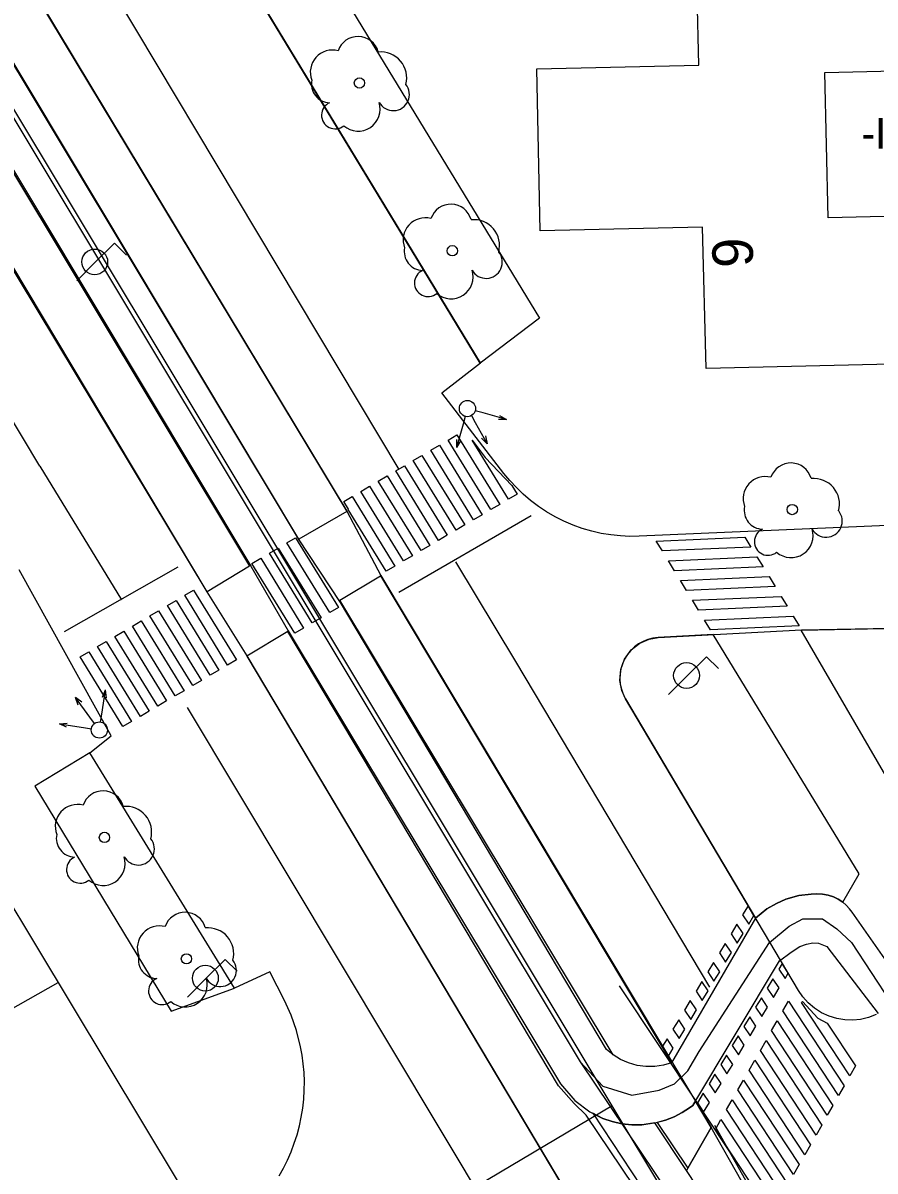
# Model space of a CAD drawing. Extents: x 282771 to 285132, y 4823109 to 4825496.
# Drawn here: x 284174.4 to 284216.4, y 4823559.3 to 4823616 of the extents above; entities that cross this region are included whole.
import ezdxf

# ---------------------------------------------------------------- set-up
doc = ezdxf.new("R2010")
doc.units = 0
for name, color, linetype in [('ACERA-BORDILLO', 7, 'Continuous'), ('ACERA-INTERIOR', 7, 'Continuous'), ('ARBOL', 7, 'Continuous'), ('BORDILLO', 7, 'Continuous'), ('CALLE-EJE', 7, 'Continuous'), ('CARRIL-BICI-AREA', 7, 'Continuous'), ('CARRIL-BICI-EJE', 7, 'Continuous'), ('EDIFICIO', 7, 'Continuous'), ('FAROLA', 7, 'Continuous'), ('INTERIOR-EDIFICIO', 7, 'Continuous'), ('MEDIANERA', 7, 'Continuous'), ('NUM-PORTAL', 7, 'Continuous'), ('PASO-PEATONES', 7, 'Continuous'), ('SEMAFORO', 7, 'Continuous'), ('SENAL-VIARIA', 7, 'Continuous'), ('TXT-ALTURA-EDIFICIO', 7, 'Continuous'), ('ZONA-VERDE', 7, 'Continuous')]:
    doc.layers.add(name, color=color, linetype=linetype)

msp = doc.modelspace()

# ---------------------------------------------------------------- linework, layer by layer
at = {"layer": 'ACERA-BORDILLO'}
for points in [[(284225.846, 4823591.521), (284204.782, 4823590.609), (284204.318, 4823590.602), (284203.85, 4823590.623), (284203.378, 4823590.672), (284202.905, 4823590.749), (284202.435, 4823590.856), (284201.97, 4823590.991), (284201.511, 4823591.155), (284201.063, 4823591.347), (284200.628, 4823591.566), (284200.207, 4823591.81), (284199.803, 4823592.079), (284199.419, 4823592.37), (284199.055, 4823592.681), (284198.714, 4823593.011), (284198.396, 4823593.356), (284198.102, 4823593.714), (284195.028, 4823597.699), (284196.938, 4823599.169), (284175.138, 4823635.118)], [(284187.005, 4823559.013), (284187.22, 4823559.399), (284187.416, 4823559.797), (284187.593, 4823560.205), (284187.75, 4823560.623), (284187.886, 4823561.049), (284188.001, 4823561.481), (284188.094, 4823561.918), (284188.165, 4823562.358), (284188.214, 4823562.799), (284188.241, 4823563.24), (284188.247, 4823563.679), (284188.232, 4823564.114), (284188.195, 4823564.545), (284188.139, 4823564.969), (284188.064, 4823565.386), (284187.859, 4823566.192), (284187.589, 4823566.955), (284187.263, 4823567.669), (284186.538, 4823569.089), (284184.798, 4823568.289), (284177.661, 4823579.916), (284178.712, 4823580.757), (284174.166, 4823588.943)]]:
    msp.add_lwpolyline(points, dxfattribs=at)
at = {"layer": 'ACERA-INTERIOR'}
msp.add_lwpolyline([(284177.661, 4823579.916), (284174.94, 4823578.27), (284181.668, 4823567.149), (284184.798, 4823568.289)], dxfattribs=at)
at = {"layer": 'ARBOL'}
for centre in [(284190.967, 4823612.996), (284195.553, 4823604.711), (284212.337, 4823591.929), (284178.377, 4823575.733), (284182.427, 4823569.735)]:
    msp.add_circle(centre, 0.255, dxfattribs=at)
for centre, radius, start, end in [((284190.897, 4823614.256), 1.038, 15.6423, 161.3843), ((284189.637, 4823613.526), 1.097, 75.4318, 200.5561), ((284192.027, 4823613.256), 1.272, 345.0327, 95.7993), ((284189.527, 4823612.956), 0.935, 168.599, 268.1324), ((284192.637, 4823612.426), 0.797, 208.9625, 38.991), ((284189.767, 4823611.406), 0.672, 113.7367, 309.4725), ((284190.907, 4823611.706), 1.086, 228.9545, 17.928), ((284195.483, 4823605.971), 1.038, 15.6423, 161.3843), ((284194.223, 4823605.241), 1.097, 75.4318, 200.5561), ((284196.613, 4823604.971), 1.272, 345.0327, 95.7993), ((284194.113, 4823604.671), 0.935, 168.599, 268.1324), ((284197.223, 4823604.141), 0.797, 208.9625, 38.991), ((284194.353, 4823603.121), 0.672, 113.7367, 309.4725), ((284195.493, 4823603.421), 1.086, 228.9545, 17.928), ((284212.267, 4823593.189), 1.038, 15.6423, 161.3843), ((284211.007, 4823592.459), 1.097, 75.4318, 200.5561), ((284213.397, 4823592.189), 1.272, 345.0327, 95.7993), ((284210.897, 4823591.889), 0.935, 168.599, 268.1324), ((284214.007, 4823591.359), 0.797, 208.9625, 38.991), ((284211.137, 4823590.339), 0.672, 113.7367, 309.4725), ((284212.277, 4823590.639), 1.086, 228.9545, 17.928), ((284178.307, 4823576.993), 1.038, 15.6423, 161.3843), ((284177.047, 4823576.263), 1.097, 75.4318, 200.5561), ((284179.437, 4823575.993), 1.272, 345.0327, 95.7993), ((284176.937, 4823575.693), 0.935, 168.599, 268.1324), ((284180.047, 4823575.164), 0.797, 208.9625, 38.991), ((284178.317, 4823574.444), 1.086, 228.9545, 17.928), ((284177.177, 4823574.144), 0.672, 113.7367, 309.4725), ((284182.357, 4823570.995), 1.038, 15.6423, 161.3843), ((284181.097, 4823570.265), 1.097, 75.4318, 200.5561), ((284183.487, 4823569.995), 1.272, 345.0327, 95.7993), ((284180.987, 4823569.695), 0.935, 168.599, 268.1324), ((284184.097, 4823569.165), 0.797, 208.9625, 38.991), ((284181.227, 4823568.145), 0.672, 113.7367, 309.4725), ((284182.367, 4823568.445), 1.086, 228.9545, 17.928)]:
    msp.add_arc(centre, radius, start, end, dxfattribs=at)
at = {"layer": 'BORDILLO'}
for points in [[(284021.233, 4823874.034), (284068.079, 4823795.557), (284085.088, 4823767.007), (284087.047, 4823763.768), (284140.858, 4823673.998), (284142.818, 4823670.768), (284154.108, 4823652.018), (284190.348, 4823591.839), (284192.018, 4823588.669), (284208.336, 4823561.406), (284207.113, 4823559.273)], [(284205.833, 4823557.039), (284204.107, 4823554.029), (284203.417, 4823554.679), (284202.517, 4823555.979), (284185.418, 4823584.699), (284183.452, 4823587.856), (284135.945, 4823666.802), (284134.072, 4823670.192), (284080.109, 4823759.587)], [(284212.787, 4823585.989), (284222.495, 4823586.162)], [(284216.478, 4823566.984), (284216.099, 4823566.838), (284215.71, 4823566.746), (284215.323, 4823566.707), (284214.934, 4823566.718), (284214.54, 4823566.782), (284214.15, 4823566.901), (284213.777, 4823567.073), (284213.431, 4823567.294), (284213.121, 4823567.558), (284212.854, 4823567.855), (284212.635, 4823568.176), (284204.102, 4823582.583), (284203.918, 4823582.995), (284203.827, 4823583.486), (284203.868, 4823584.02), (284204.059, 4823584.544), (284204.388, 4823584.994), (284204.809, 4823585.326), (284205.268, 4823585.523), (284205.713, 4823585.599), (284212.787, 4823585.989)], [(284204.041, 4823553.825), (284206.007, 4823553.194), (284206.527, 4823553.168), (284207.046, 4823553.209), (284207.564, 4823553.322), (284208.067, 4823553.504), (284208.541, 4823553.754), (284208.973, 4823554.062), (284209.353, 4823554.418), (284209.675, 4823554.81), (284209.943, 4823555.24), (284210.16, 4823555.714), (284210.314, 4823556.222), (284210.398, 4823556.75), (284210.411, 4823557.285), (284210.352, 4823557.812), (284210.225, 4823558.318), (284210.039, 4823558.79), (284208.51, 4823561.504)], [(284204.102, 4823554.015), (284206.043, 4823553.393), (284206.524, 4823553.368), (284207.017, 4823553.408), (284207.509, 4823553.514), (284207.986, 4823553.688), (284208.436, 4823553.924), (284208.846, 4823554.217), (284209.206, 4823554.555), (284209.512, 4823554.927), (284209.767, 4823555.335), (284209.972, 4823555.785), (284210.118, 4823556.267), (284210.199, 4823556.769), (284210.211, 4823557.277), (284210.154, 4823557.777), (284210.034, 4823558.256), (284209.858, 4823558.704), (284208.336, 4823561.406)]]:
    msp.add_lwpolyline(points, dxfattribs=at)
at = {"layer": 'CALLE-EJE'}
for points in [[(284203.447, 4823562.479), (284176.35, 4823607.614), (284151.528, 4823648.958)], [(284203.447, 4823562.479), (284081.599, 4823490.06)], [(284211.347, 4823549.319), (284203.447, 4823562.479)]]:
    msp.add_lwpolyline(points, dxfattribs=at)
at = {"layer": 'CARRIL-BICI-AREA'}
for p, q in [((284202.984, 4823561.854), (284202.486, 4823562.107)), ((284204.419, 4823561.539), (284203.929, 4823561.592))]:
    msp.add_line(p, q, dxfattribs=at)
for points in [[(284217.591, 4823568.749), (284215.288, 4823572.033), (284215.159, 4823572.212), (284215.002, 4823572.383), (284214.838, 4823572.526), (284214.604, 4823572.684), (284214.366, 4823572.801), (284214.107, 4823572.887), (284213.833, 4823572.937), (284213.553, 4823572.949), (284213.273, 4823572.922), (284212.653, 4823572.857), (284212.013, 4823572.676), (284211.55, 4823572.47), (284211.081, 4823572.207), (284210.524, 4823571.74), (284206.377, 4823564.591), (284205.976, 4823564.476), (284205.552, 4823564.413), (284205.114, 4823564.41), (284204.677, 4823564.469), (284204.252, 4823564.59), (284203.852, 4823564.767), (284203.487, 4823564.993), (284203.166, 4823565.258), (284190.036, 4823587.341), (284187.958, 4823590.473), (284140.499, 4823669.549)], [(284138.243, 4823668.199), (284185.609, 4823589.135), (284187.456, 4823585.934), (284200.898, 4823563.558), (284201.601, 4823562.736), (284202.341, 4823562.18), (284202.984, 4823561.854), (284203.448, 4823561.697), (284203.929, 4823561.592), (284204.418, 4823561.539), (284204.908, 4823561.54), (284205.621, 4823561.645), (284206.073, 4823561.77), (284206.5, 4823561.937), (284206.895, 4823562.139), (284207.256, 4823562.37), (284207.428, 4823562.492), (284211.706, 4823569.637), (284212.276, 4823570.072), (284212.703, 4823570.343), (284213.037, 4823570.456), (284213.357, 4823570.527), (284213.632, 4823570.506), (284214.04, 4823570.35), (284216.576, 4823567.034)], [(284202.486, 4823562.107), (284205.833, 4823557.039), (284208.028, 4823553.715), (284208.03, 4823553.711)], [(284203.929, 4823561.592), (284203.448, 4823561.697), (284202.984, 4823561.854)], [(284205.554, 4823561.635), (284204.908, 4823561.54), (284204.419, 4823561.539)], [(284209.741, 4823555.294), (284209.73, 4823555.311), (284207.113, 4823559.273), (284205.554, 4823561.635)]]:
    msp.add_lwpolyline(points, dxfattribs=at)
at = {"layer": 'CARRIL-BICI-EJE'}
for points in [[(284062.447, 4823796.977), (284201.869, 4823564.652), (284202.987, 4823563.44), (284204.408, 4823562.997), (284205.759, 4823563.254), (284206.528, 4823563.557), (284207.18, 4823564.209), (284207.74, 4823565.165), (284211.211, 4823570.549), (284212.189, 4823571.342), (284212.865, 4823571.715), (284213.82, 4823571.715), (284214.543, 4823571.225), (284215.265, 4823570.549), (284218.177, 4823566.097)], [(284201.869, 4823564.652), (284210.046, 4823552.46), (284201.675, 4823537.877), (284201.675, 4823536.85), (284201.452, 4823535.467), (284201.199, 4823534.099), (284200.857, 4823533.004), (284129.24, 4823405.479)]]:
    msp.add_lwpolyline(points, dxfattribs=at)
at = {"layer": 'EDIFICIO'}
for points in [[(284069.279, 4823585.729), (284115.298, 4823605.279), (284115.498, 4823605.399), (284118.658, 4823607.349), (284128.568, 4823617.849), (284134.808, 4823624.459), (284140.508, 4823627.759), (284150.498, 4823611.129), (284182.018, 4823558.699), (284121.938, 4823523.56), (284088.169, 4823503.81), (284084.349, 4823505.04), (284082.639, 4823509.72), (284070.949, 4823541.739), (284070.129, 4823543.989), (284056.839, 4823580.449), (284069.279, 4823585.729)], [(284199.897, 4823605.689), (284199.717, 4823613.689), (284207.717, 4823613.879), (284207.557, 4823620.879), (284218.887, 4823621.139), (284225.117, 4823621.289), (284225.277, 4823614.289), (284233.267, 4823614.479), (284233.447, 4823606.479), (284225.477, 4823606.289), (284225.637, 4823599.299), (284208.077, 4823598.889), (284207.907, 4823605.879), (284199.897, 4823605.689)]]:
    msp.add_lwpolyline(points, dxfattribs=at)
at = {"layer": 'FAROLA'}
for p, q in [((284178.878, 4823605.089), (284177.938, 4823604.159)), ((284179.468, 4823604.499), (284178.878, 4823605.089)), ((284177.938, 4823604.159), (284177.008, 4823603.219)), ((284208.097, 4823584.659), (284207.157, 4823583.729)), ((284208.687, 4823584.069), (284208.097, 4823584.659)), ((284207.157, 4823583.729), (284206.227, 4823582.789)), ((284184.34, 4823569.71), (284183.4, 4823568.78)), ((284184.93, 4823569.12), (284184.34, 4823569.71)), ((284183.4, 4823568.78), (284182.47, 4823567.84))]:
    msp.add_line(p, q, dxfattribs=at)
for centre in [(284177.898, 4823604.159), (284207.117, 4823583.729), (284183.36, 4823568.78)]:
    msp.add_circle(centre, 0.637, dxfattribs=at)
at = {"layer": 'INTERIOR-EDIFICIO'}
msp.add_lwpolyline([(284220.157, 4823613.659), (284220.317, 4823606.479), (284214.107, 4823606.339), (284213.947, 4823613.519), (284220.157, 4823613.659)], dxfattribs=at)
at = {"layer": 'MEDIANERA'}
msp.add_lwpolyline([(284168.558, 4823564.309), (284176.088, 4823568.569)], dxfattribs=at)
at = {"layer": 'PASO-PEATONES'}
for p, q in [((284210.156, 4823572.361), (284209.885, 4823571.915)), ((284210.445, 4823571.873), (284210.156, 4823572.361)), ((284209.598, 4823571.443), (284209.311, 4823570.972)), ((284209.904, 4823570.983), (284209.598, 4823571.443)), ((284209.885, 4823571.915), (284210.191, 4823571.455)), ((284210.191, 4823571.455), (284210.445, 4823571.873)), ((284209.311, 4823570.972), (284209.617, 4823570.512)), ((284209.617, 4823570.512), (284209.904, 4823570.983)), ((284209.024, 4823570.5), (284208.737, 4823570.028)), ((284209.33, 4823570.04), (284209.024, 4823570.5)), ((284208.737, 4823570.028), (284209.043, 4823569.569)), ((284209.043, 4823569.569), (284209.33, 4823570.04)), ((284208.45, 4823569.557), (284208.163, 4823569.085)), ((284208.756, 4823569.097), (284208.45, 4823569.557)), ((284208.469, 4823568.625), (284208.756, 4823569.097)), ((284211.844, 4823569.511), (284211.671, 4823569.227)), ((284211.671, 4823569.227), (284211.977, 4823568.767)), ((284212.133, 4823569.024), (284211.844, 4823569.511)), ((284207.877, 4823568.614), (284207.59, 4823568.142)), ((284208.182, 4823568.154), (284207.877, 4823568.614)), ((284208.163, 4823569.085), (284208.469, 4823568.625)), ((284211.384, 4823568.755), (284211.098, 4823568.283)), ((284211.69, 4823568.295), (284211.384, 4823568.755)), ((284211.977, 4823568.767), (284212.133, 4823569.024)), ((284209.623, 4823559.661), (284203.814, 4823568.403)), ((284207.59, 4823568.142), (284207.895, 4823567.682)), ((284207.895, 4823567.682), (284208.182, 4823568.154)), ((284211.098, 4823568.283), (284211.403, 4823567.824)), ((284211.403, 4823567.824), (284211.69, 4823568.295)), ((284207.303, 4823567.67), (284207.016, 4823567.199)), ((284207.608, 4823567.211), (284207.303, 4823567.67)), ((284210.811, 4823567.812), (284210.524, 4823567.34)), ((284211.116, 4823567.352), (284210.811, 4823567.812)), ((284207.016, 4823567.199), (284207.321, 4823566.739)), ((284207.321, 4823566.739), (284207.608, 4823567.211)), ((284210.237, 4823566.869), (284209.95, 4823566.397)), ((284210.542, 4823566.409), (284210.237, 4823566.869)), ((284210.524, 4823567.34), (284210.829, 4823566.88)), ((284210.829, 4823566.88), (284211.116, 4823567.352)), ((284206.729, 4823566.727), (284206.442, 4823566.256)), ((284207.034, 4823566.267), (284206.729, 4823566.727)), ((284206.747, 4823565.796), (284207.034, 4823566.267)), ((284209.95, 4823566.397), (284210.255, 4823565.937)), ((284210.255, 4823565.937), (284210.542, 4823566.409)), ((284206.155, 4823565.784), (284205.932, 4823565.418)), ((284206.46, 4823565.324), (284206.155, 4823565.784)), ((284206.442, 4823566.256), (284206.747, 4823565.796)), ((284209.663, 4823565.925), (284209.376, 4823565.454)), ((284209.968, 4823565.466), (284209.663, 4823565.925)), ((284205.932, 4823565.418), (284206.223, 4823564.934)), ((284206.223, 4823564.934), (284206.46, 4823565.324)), ((284209.376, 4823565.454), (284209.681, 4823564.994)), ((284209.681, 4823564.994), (284209.968, 4823565.466)), ((284209.089, 4823564.982), (284208.802, 4823564.511)), ((284209.394, 4823564.522), (284209.089, 4823564.982)), ((284208.515, 4823564.039), (284208.228, 4823563.567)), ((284208.821, 4823563.579), (284208.515, 4823564.039)), ((284208.802, 4823564.511), (284209.107, 4823564.051)), ((284209.107, 4823564.051), (284209.394, 4823564.522)), ((284208.228, 4823563.567), (284208.534, 4823563.108)), ((284208.534, 4823563.108), (284208.821, 4823563.579)), ((284207.941, 4823563.096), (284207.654, 4823562.624)), ((284208.247, 4823562.636), (284207.941, 4823563.096)), ((284207.654, 4823562.624), (284207.96, 4823562.164)), ((284207.96, 4823562.164), (284208.247, 4823562.636))]:
    msp.add_line(p, q, dxfattribs=at)
for points in [[(284197.46, 4823591.926), (284195.348, 4823595.361), (284195.779, 4823595.614), (284197.89, 4823592.18)], [(284198.321, 4823592.434), (284196.527, 4823595.351), (284197.179, 4823594.506), (284198.486, 4823593.119), (284198.623, 4823592.897), (284198.752, 4823592.687)], [(284196.597, 4823591.419), (284194.486, 4823594.854), (284194.917, 4823595.107), (284197.028, 4823591.672)], [(284194.873, 4823590.404), (284192.761, 4823593.84), (284193.192, 4823594.093), (284195.304, 4823590.657)], [(284195.735, 4823590.911), (284193.623, 4823594.347), (284194.054, 4823594.6), (284196.166, 4823591.165)], [(284194.012, 4823589.896), (284191.899, 4823593.333), (284192.33, 4823593.586), (284194.442, 4823590.15)], [(284193.15, 4823589.389), (284191.037, 4823592.826), (284191.468, 4823593.079), (284193.581, 4823589.642)], [(284190.428, 4823591.945), (284190.196, 4823592.331), (284190.606, 4823592.572), (284192.719, 4823589.135), (284192.288, 4823588.881), (284190.411, 4823591.934)], [(284189.5, 4823586.836), (284187.384, 4823590.279), (284187.815, 4823590.532), (284189.931, 4823587.09)], [(284205.921, 4823589.88), (284205.624, 4823590.367), (284210.001, 4823590.564), (284210.298, 4823590.076)], [(284187.777, 4823585.821), (284185.66, 4823589.265), (284186.091, 4823589.519), (284188.208, 4823586.075)], [(284188.639, 4823586.329), (284186.522, 4823589.772), (284186.953, 4823590.025), (284189.07, 4823586.582)], [(284206.514, 4823588.906), (284206.218, 4823589.393), (284210.594, 4823589.589), (284210.891, 4823589.102)], [(284207.108, 4823587.931), (284206.811, 4823588.419), (284211.188, 4823588.615), (284211.485, 4823588.127)], [(284184.461, 4823584.247), (284182.345, 4823587.69), (284182.776, 4823587.943), (284184.892, 4823584.501)], [(284183.599, 4823583.74), (284181.483, 4823587.183), (284181.914, 4823587.437), (284184.03, 4823583.994)], [(284207.702, 4823586.957), (284207.405, 4823587.444), (284211.781, 4823587.64), (284212.078, 4823587.153)], [(284182.737, 4823583.232), (284180.621, 4823586.676), (284181.052, 4823586.93), (284183.168, 4823583.486)], [(284181.876, 4823582.725), (284179.758, 4823586.169), (284180.19, 4823586.423), (284182.307, 4823582.979)], [(284208.295, 4823585.983), (284207.998, 4823586.47), (284212.375, 4823586.666), (284212.672, 4823586.179)], [(284181.014, 4823582.217), (284178.896, 4823585.662), (284179.327, 4823585.916), (284181.445, 4823582.471)], [(284180.152, 4823581.71), (284178.034, 4823585.155), (284178.465, 4823585.409), (284180.583, 4823581.964)], [(284179.29, 4823581.203), (284177.172, 4823584.648), (284177.603, 4823584.902), (284179.721, 4823581.456)], [(284214.621, 4823562.981), (284211.872, 4823567.162), (284212.15, 4823567.65), (284214.898, 4823563.469)], [(284215.176, 4823563.957), (284212.791, 4823567.585), (284212.844, 4823567.62), (284213.593, 4823566.809), (284214.066, 4823566.556), (284215.454, 4823564.444)], [(284214.065, 4823562.006), (284211.316, 4823566.187), (284211.594, 4823566.675), (284214.343, 4823562.494)], [(284213.509, 4823561.031), (284210.761, 4823565.212), (284211.039, 4823565.7), (284213.787, 4823561.519)], [(284212.953, 4823560.056), (284210.205, 4823564.237), (284210.483, 4823564.724), (284213.231, 4823560.544)], [(284212.398, 4823559.081), (284209.65, 4823563.262), (284209.927, 4823563.749), (284212.676, 4823559.569)], [(284211.842, 4823558.106), (284209.094, 4823562.286), (284209.372, 4823562.774), (284212.12, 4823558.593)], [(284211.287, 4823557.131), (284208.538, 4823561.311), (284208.816, 4823561.799), (284211.564, 4823557.618)]]:
    msp.add_lwpolyline(points, close=True, dxfattribs=at)
at = {"layer": 'SEMAFORO'}
for p, q in [((284196.192, 4823596.529), (284196.084, 4823596.144)), ((284196.494, 4823596.569), (284196.688, 4823596.224)), ((284197.07, 4823596.699), (284196.685, 4823596.806)), ((284198.225, 4823596.375), (284197.07, 4823596.699)), ((284198.225, 4823596.375), (284197.832, 4823596.381)), ((284197.886, 4823596.574), (284198.225, 4823596.375)), ((284196.084, 4823596.144), (284195.76, 4823594.988)), ((284196.688, 4823596.224), (284197.277, 4823595.176)), ((284195.766, 4823595.381), (284195.76, 4823594.988)), ((284195.959, 4823595.327), (284195.76, 4823594.988)), ((284196.991, 4823595.454), (284197.277, 4823595.176)), ((284197.188, 4823595.565), (284197.277, 4823595.176)), ((284178.25, 4823581.828), (284178.433, 4823583.014)), ((284178.276, 4823582.654), (284178.433, 4823583.014)), ((284178.474, 4823582.623), (284178.433, 4823583.014)), ((284177.66, 4823581.676), (284176.949, 4823582.646)), ((284177.084, 4823582.271), (284176.949, 4823582.646)), ((284177.266, 4823582.405), (284176.949, 4823582.646)), ((284177.894, 4823581.357), (284177.66, 4823581.676)), ((284178.189, 4823581.433), (284178.25, 4823581.828)), ((284176.152, 4823581.342), (284176.542, 4823581.383)), ((284176.152, 4823581.342), (284177.338, 4823581.159)), ((284176.512, 4823581.185), (284176.152, 4823581.342)), ((284177.338, 4823581.159), (284177.733, 4823581.098))]:
    msp.add_line(p, q, dxfattribs=at)
for centre in [(284196.299, 4823596.914), (284178.128, 4823581.037)]:
    msp.add_circle(centre, 0.4, dxfattribs=at)
at = {"layer": 'SENAL-VIARIA'}
for points in [[(284175.19, 4823594.078), (284133.126, 4823664.46)], [(284150.934, 4823664.128), (284192.907, 4823593.912)], [(284175.19, 4823594.078), (284179.212, 4823587.461)], [(284192.916, 4823587.849), (284199.441, 4823591.634)], [(284176.411, 4823585.911), (284182.012, 4823589.1)], [(284195.717, 4823589.339), (284198.666, 4823584.421)], [(284198.666, 4823584.421), (284208.255, 4823568.334)], [(284197.494, 4823557.095), (284182.486, 4823582.155)]]:
    msp.add_lwpolyline(points, dxfattribs=at)
at = {"layer": 'ZONA-VERDE'}
for p, q in [((284187.981, 4823590.465), (284140.548, 4823669.527)), ((284138.09, 4823668.097), (284185.547, 4823589.129)), ((284154.103, 4823652.006), (284190.343, 4823591.826)), ((284183.452, 4823587.856), (284154.103, 4823636.956)), ((284178.243, 4823636.896), (284199.853, 4823601.376)), ((284196.933, 4823599.156), (284175.133, 4823635.106)), ((284199.853, 4823601.376), (284196.933, 4823599.156)), ((284190.343, 4823591.826), (284187.981, 4823590.465)), ((284185.547, 4823589.129), (284183.452, 4823587.856)), ((284189.998, 4823587.444), (284192.013, 4823588.656)), ((284192.013, 4823588.656), (284206.377, 4823564.591)), ((284203.487, 4823564.993), (284189.998, 4823587.444)), ((284212.783, 4823585.976), (284222.49, 4823586.148)), ((284187.427, 4823585.897), (284185.412, 4823584.686)), ((284200.796, 4823563.468), (284187.427, 4823585.897)), ((284208.437, 4823585.749), (284205.713, 4823585.599)), ((284217.665, 4823577.557), (284212.783, 4823585.976)), ((284185.412, 4823584.686), (284202.512, 4823555.965)), ((284204.102, 4823582.583), (284210.524, 4823571.74)), ((284177.661, 4823579.916), (284174.94, 4823578.27)), ((284184.798, 4823568.289), (284177.661, 4823579.916)), ((284174.94, 4823578.27), (284181.668, 4823567.149)), ((284211.55, 4823572.47), (284212.013, 4823572.676)), ((284212.013, 4823572.676), (284212.653, 4823572.857)), ((284212.653, 4823572.857), (284213.273, 4823572.922)), ((284213.273, 4823572.922), (284213.553, 4823572.949)), ((284213.553, 4823572.949), (284213.833, 4823572.937)), ((284213.833, 4823572.937), (284214.107, 4823572.887)), ((284214.107, 4823572.887), (284214.366, 4823572.801)), ((284214.366, 4823572.801), (284214.604, 4823572.684)), ((284214.604, 4823572.684), (284214.838, 4823572.526)), ((284210.524, 4823571.74), (284211.081, 4823572.207)), ((284211.081, 4823572.207), (284211.55, 4823572.47)), ((284181.668, 4823567.149), (284184.798, 4823568.289)), ((284203.852, 4823564.767), (284203.487, 4823564.993)), ((284204.252, 4823564.59), (284203.852, 4823564.767)), ((284204.677, 4823564.469), (284204.252, 4823564.59)), ((284206.377, 4823564.591), (284205.976, 4823564.476)), ((284205.114, 4823564.41), (284204.677, 4823564.469)), ((284205.552, 4823564.413), (284205.114, 4823564.41)), ((284205.976, 4823564.476), (284205.552, 4823564.413)), ((284201.569, 4823562.597), (284200.796, 4823563.468)), ((284202.161, 4823562.017), (284201.569, 4823562.597)), ((284207.557, 4823562.708), (284207.428, 4823562.492)), ((284202.161, 4823562.017), (284202.161, 4823562.017)), ((284202.161, 4823562.017), (284202.161, 4823562.017)), ((284205.661, 4823561.655), (284207.183, 4823559.394))]:
    msp.add_line(p, q, dxfattribs=at)
for points in [[(284214.838, 4823572.526), (284215.631, 4823573.938), (284208.437, 4823585.749)], [(284207.428, 4823562.492), (284207.256, 4823562.37), (284206.895, 4823562.139), (284206.5, 4823561.937), (284206.073, 4823561.77), (284205.661, 4823561.655)], [(284207.183, 4823559.394), (284208.336, 4823561.406), (284207.557, 4823562.708)], [(284205.681, 4823556.774), (284202.161, 4823562.017)]]:
    msp.add_lwpolyline(points, dxfattribs=at)
msp.add_arc((284205.823, 4823583.602), 2, 93.158, 210.6372, dxfattribs=at)

# ---------------------------------------------------------------- texts
at = {"layer": 'NUM-PORTAL'}
msp.add_text('6', height=2, rotation=271.939, dxfattribs=at).set_placement((284208.365, 4823605.332))
at = {"layer": 'TXT-ALTURA-EDIFICIO'}
msp.add_text('-I+II', height=1.5, rotation=0, dxfattribs=at).set_placement((284215.753, 4823609.759))

doc.saveas('drawing.dxf')
